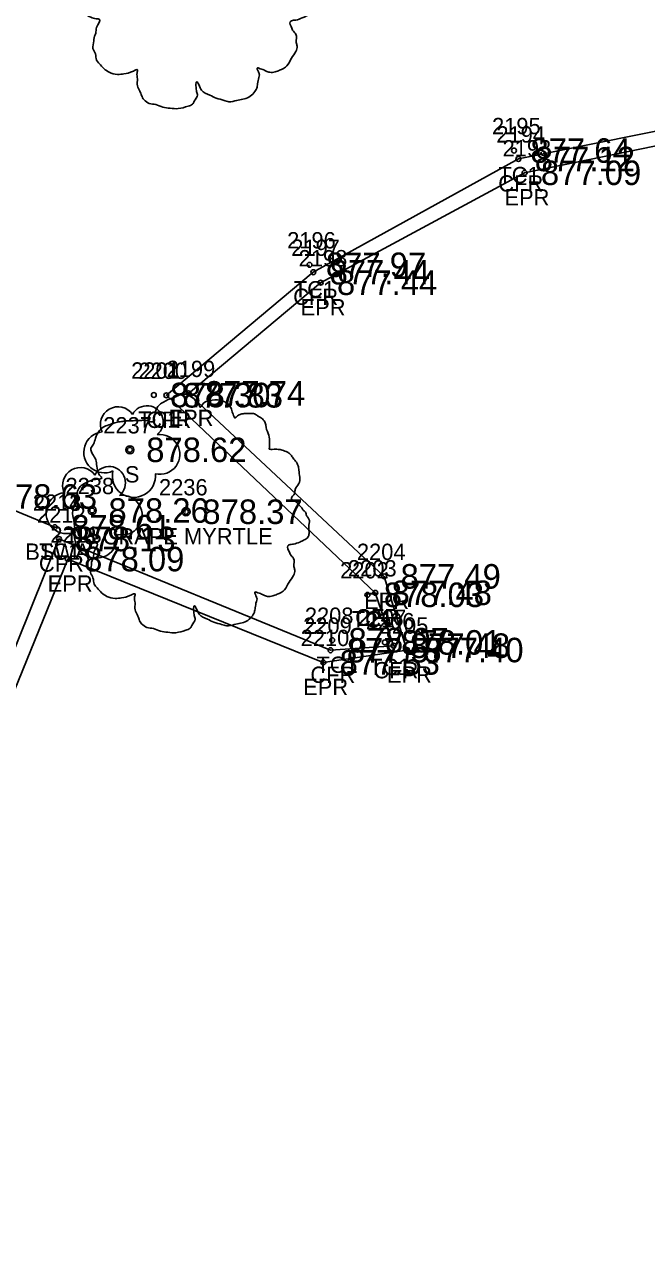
# Model space of a CAD drawing. Extents: x 1622501 to 1626664, y 1117816 to 1121579.
# Drawn here: x 1623456.2 to 1623494.2, y 1118649.9 to 1118725.4 of the extents above; entities that cross this region are included whole.
import ezdxf

# ---------------------------------------------------------------- set-up
doc = ezdxf.new("R2010")
doc.units = 0
for name, color, linetype in [('RD_EX_Conc', 7, 'Continuous'), ('RD_EX_Conc_txCode', 7, 'Continuous'), ('RD_EX_Road', 7, 'Continuous'), ('RD_EX_Road_txCode', 7, 'Continuous'), ('RD_EX_TX_Conc_ELEV', 7, 'Continuous'), ('RD_EX_TX_Road_ELEV', 7, 'Continuous'), ('RD_EX_TX_VEG_ELEV', 7, 'Continuous'), ('RD_EX_VEG', 7, 'Continuous'), ('RD_EX_VEG_txCode', 7, 'Continuous'), ('RD_SMD_Locator', 7, 'Continuous')]:
    doc.layers.add(name, color=color, linetype=linetype)

msp = doc.modelspace()

# ---------------------------------------------------------------- linework, layer by layer
at = {"layer": 'RD_EX_Conc'}
for points in [[(1623531.882, 1118716.271), (1623516.156, 1118720.453), (1623505.692, 1118721.141), (1623486.378, 1118717.233), (1623473.832, 1118710.301), (1623464.844, 1118702.769), (1623477.624, 1118690.682), (1623478.738, 1118687.446), (1623474.882, 1118687.167), (1623458.276, 1118693.978), (1623448.175, 1118668.923), (1623440.54, 1118650.24)], [(1623458.019, 1118694.702), (1623453.469, 1118696.574), (1623443.082, 1118671.009), (1623439.137, 1118661.507), (1623397.246, 1118678.511), (1623393.478, 1118670.109)]]:
    msp.add_lwpolyline(points, dxfattribs=at)
at = {"layer": 'RD_EX_Road'}
msp.add_lwpolyline([(1623529.611, 1118716.171), (1623516.152, 1118719.483), (1623505.742, 1118720.286), (1623486.757, 1118716.386), (1623474.282, 1118709.658), (1623466.206, 1118702.886), (1623478.169, 1118691.689), (1623479.562, 1118687.18), (1623474.442, 1118686.423), (1623458.812, 1118692.747), (1623448.994, 1118668.612), (1623441.391, 1118649.895)], dxfattribs=at)
at = {"layer": 'RD_EX_VEG'}
for centre, radius in [((1623462.613, 1118699.434), 0.25), ((1623460.303, 1118695.719), 0.25), ((1623466.045, 1118695.643), 0.25), ((1623466.033, 1118695.624), 0.0001)]:
    msp.add_circle(centre, radius, dxfattribs=at)
for centre, radius, start, end in [((1623461.892, 1118700.981), 1.084, 34.97629, 204.75602), ((1623463.658, 1118701.136), 0.995, 308.76261, 152.04674), ((1623461.049, 1118699.279), 1.257, 96.45179, 294.73401), ((1623464.452, 1118699.155), 1.218, 256.56668, 98.10463), ((1623459.582, 1118697.266), 1.084, 34.97629, 204.75602), ((1623461.348, 1118697.421), 0.995, 308.76261, 152.04674), ((1623462.858, 1118697.838), 1.318, 166.88266, 5.75893), ((1623458.739, 1118695.563), 1.257, 96.45179, 294.73401), ((1623462.142, 1118695.439), 1.218, 256.56668, 98.10463), ((1623460.548, 1118694.122), 1.318, 166.88266, 5.75893)]:
    msp.add_arc(centre, radius, start, end, dxfattribs=at)
for points in [[(1623466.322, 1118734.88), (1623466.022, 1118734.905), (1623465.698, 1118734.805), (1623465.448, 1118734.705), (1623465.223, 1118734.63), (1623464.998, 1118734.53), (1623464.698, 1118734.355), (1623464.473, 1118734.155), (1623464.348, 1118733.905), (1623464.298, 1118733.68), (1623464.248, 1118733.406), (1623464.248, 1118733.231), (1623464.123, 1118733.206), (1623463.973, 1118733.231), (1623463.723, 1118733.306), (1623463.474, 1118733.306), (1623463.224, 1118733.306), (1623462.874, 1118733.281), (1623462.524, 1118733.281), (1623462.249, 1118733.231), (1623461.924, 1118733.181), (1623461.549, 1118733.056), (1623461.2, 1118732.931), (1623460.9, 1118732.681), (1623460.65, 1118732.206), (1623460.525, 1118731.856), (1623460.375, 1118731.606), (1623460.525, 1118731.157), (1623460.7, 1118730.807), (1623460.725, 1118730.607), (1623460.8, 1118730.182), (1623460.9, 1118729.957), (1623461.025, 1118729.757), (1623460.95, 1118729.732), (1623460.575, 1118729.682), (1623460.275, 1118729.582), (1623459.85, 1118729.357), (1623459.625, 1118729.132), (1623459.525, 1118728.807), (1623459.5, 1118728.458), (1623459.4, 1118728.258), (1623459.325, 1118727.983), (1623459.3, 1118727.908), (1623459.25, 1118727.583), (1623459.35, 1118727.133), (1623459.375, 1118726.783), (1623459.5, 1118726.558), (1623459.65, 1118726.384), (1623459.825, 1118726.134), (1623460.225, 1118725.909), (1623460.55, 1118725.809), (1623460.75, 1118725.784), (1623460.575, 1118725.284), (1623460.525, 1118724.934), (1623460.4, 1118724.534), (1623460.4, 1118724.459), (1623460.35, 1118723.985), (1623460.5, 1118723.66), (1623460.575, 1118723.285), (1623460.75, 1118723.06), (1623461.025, 1118722.76), (1623461.349, 1118722.535), (1623461.849, 1118722.41), (1623462.249, 1118722.435), (1623462.824, 1118722.61), (1623463.074, 1118722.685), (1623463.049, 1118722.51), (1623463.074, 1118722.135), (1623463.074, 1118721.711), (1623463.224, 1118721.386), (1623463.324, 1118721.111), (1623463.474, 1118720.861), (1623463.798, 1118720.636), (1623464.198, 1118720.561), (1623464.623, 1118720.411), (1623465.073, 1118720.336), (1623465.573, 1118720.311), (1623466.172, 1118720.461), (1623466.447, 1118720.586), (1623466.547, 1118720.761), (1623466.747, 1118721.136), (1623466.697, 1118721.361), (1623466.722, 1118721.961), (1623466.822, 1118721.786), (1623466.997, 1118721.436), (1623467.497, 1118721.136), (1623467.897, 1118720.961), (1623468.371, 1118720.811), (1623468.671, 1118720.736), (1623469.146, 1118720.811), (1623469.521, 1118720.886), (1623469.896, 1118721.011), (1623470.196, 1118721.286), (1623470.371, 1118721.561), (1623470.421, 1118721.836), (1623470.495, 1118722.21), (1623470.545, 1118722.385)], [(1623470.545, 1118722.385), (1623470.471, 1118722.56), (1623470.421, 1118722.81), (1623470.495, 1118722.785), (1623470.67, 1118722.735), (1623470.945, 1118722.61), (1623471.17, 1118722.535), (1623471.495, 1118722.56), (1623471.77, 1118722.66), (1623472.22, 1118722.935), (1623472.495, 1118723.41), (1623472.769, 1118723.81), (1623472.844, 1118724.135), (1623472.794, 1118724.359), (1623472.769, 1118724.859), (1623472.57, 1118725.109), (1623472.52, 1118725.234), (1623472.42, 1118725.634), (1623472.495, 1118725.684), (1623472.769, 1118725.734), (1623473.144, 1118725.859), (1623473.419, 1118725.984), (1623473.644, 1118726.159), (1623473.719, 1118726.384), (1623473.694, 1118726.783), (1623473.744, 1118727.183), (1623473.669, 1118727.333), (1623473.569, 1118727.483), (1623473.494, 1118727.683), (1623473.344, 1118727.833), (1623473.244, 1118727.983), (1623473.144, 1118728.083), (1623473.019, 1118728.233), (1623472.844, 1118728.358), (1623472.695, 1118728.408), (1623472.645, 1118728.558), (1623472.794, 1118728.758), (1623472.844, 1118728.857), (1623472.869, 1118729.082), (1623473.094, 1118729.432), (1623473.144, 1118729.832), (1623473.094, 1118730.257), (1623473.044, 1118730.532), (1623472.894, 1118730.807), (1623472.695, 1118731.057), (1623472.57, 1118731.231), (1623472.395, 1118731.356), (1623472.07, 1118731.481), (1623471.82, 1118731.531), (1623471.47, 1118731.531), (1623471.27, 1118731.581), (1623471.295, 1118731.631), (1623471.295, 1118731.781), (1623471.295, 1118732.056), (1623471.22, 1118732.506), (1623471.07, 1118733.006), (1623471.07, 1118733.031), (1623470.97, 1118733.281), (1623470.745, 1118733.48), (1623470.57, 1118733.58), (1623470.371, 1118733.705), (1623470.121, 1118733.73), (1623469.821, 1118733.73), (1623469.546, 1118733.68), (1623469.346, 1118733.58), (1623469.171, 1118733.455), (1623469.096, 1118733.605), (1623468.996, 1118733.905), (1623468.946, 1118734.055), (1623468.796, 1118734.23), (1623468.571, 1118734.43), (1623468.121, 1118734.555), (1623467.497, 1118734.48), (1623467.197, 1118734.28), (1623467.047, 1118734.105), (1623466.997, 1118734.23), (1623466.797, 1118734.43), (1623466.697, 1118734.605), (1623466.522, 1118734.73), (1623466.372, 1118734.83), (1623466.272, 1118734.88)], [(1623466.177, 1118702.81), (1623465.877, 1118702.835), (1623465.553, 1118702.735), (1623465.303, 1118702.635), (1623465.078, 1118702.56), (1623464.853, 1118702.46), (1623464.553, 1118702.285), (1623464.328, 1118702.085), (1623464.203, 1118701.836), (1623464.153, 1118701.611), (1623464.103, 1118701.336), (1623464.103, 1118701.161), (1623463.978, 1118701.136), (1623463.828, 1118701.161), (1623463.578, 1118701.236), (1623463.329, 1118701.236), (1623463.079, 1118701.236), (1623462.729, 1118701.211), (1623462.379, 1118701.211), (1623462.104, 1118701.161), (1623461.779, 1118701.111), (1623461.404, 1118700.986), (1623461.055, 1118700.861), (1623460.755, 1118700.611), (1623460.505, 1118700.136), (1623460.38, 1118699.786), (1623460.23, 1118699.537), (1623460.38, 1118699.087), (1623460.555, 1118698.737), (1623460.58, 1118698.537), (1623460.655, 1118698.112), (1623460.755, 1118697.887), (1623460.88, 1118697.687), (1623460.805, 1118697.662), (1623460.43, 1118697.612), (1623460.13, 1118697.512), (1623459.705, 1118697.288), (1623459.48, 1118697.063), (1623459.38, 1118696.738), (1623459.355, 1118696.388), (1623459.255, 1118696.188), (1623459.18, 1118695.913), (1623459.155, 1118695.838), (1623459.105, 1118695.513), (1623459.205, 1118695.063), (1623459.23, 1118694.714), (1623459.355, 1118694.489), (1623459.505, 1118694.314), (1623459.68, 1118694.064), (1623460.08, 1118693.839), (1623460.405, 1118693.739), (1623460.605, 1118693.714), (1623460.43, 1118693.214), (1623460.38, 1118692.864), (1623460.255, 1118692.465), (1623460.255, 1118692.39), (1623460.205, 1118691.915), (1623460.355, 1118691.59), (1623460.43, 1118691.215), (1623460.605, 1118690.99), (1623460.88, 1118690.69), (1623461.204, 1118690.466), (1623461.704, 1118690.341), (1623462.104, 1118690.366), (1623462.679, 1118690.54), (1623462.929, 1118690.615), (1623462.904, 1118690.441), (1623462.929, 1118690.066), (1623462.929, 1118689.641), (1623463.079, 1118689.316), (1623463.179, 1118689.041), (1623463.329, 1118688.791), (1623463.653, 1118688.566), (1623464.053, 1118688.491), (1623464.478, 1118688.341), (1623464.928, 1118688.266), (1623465.428, 1118688.241), (1623466.027, 1118688.391), (1623466.302, 1118688.516), (1623466.402, 1118688.691), (1623466.602, 1118689.066), (1623466.552, 1118689.291), (1623466.577, 1118689.891), (1623466.677, 1118689.716), (1623466.852, 1118689.366), (1623467.352, 1118689.066), (1623467.752, 1118688.891), (1623468.226, 1118688.741), (1623468.526, 1118688.666), (1623469.001, 1118688.741), (1623469.376, 1118688.816), (1623469.751, 1118688.941), (1623470.051, 1118689.216), (1623470.226, 1118689.491), (1623470.276, 1118689.766), (1623470.35, 1118690.141), (1623470.4, 1118690.316)], [(1623470.4, 1118690.316), (1623470.326, 1118690.491), (1623470.276, 1118690.74), (1623470.35, 1118690.715), (1623470.525, 1118690.665), (1623470.8, 1118690.54), (1623471.025, 1118690.466), (1623471.35, 1118690.491), (1623471.625, 1118690.59), (1623472.075, 1118690.865), (1623472.35, 1118691.34), (1623472.624, 1118691.74), (1623472.699, 1118692.065), (1623472.649, 1118692.29), (1623472.624, 1118692.789), (1623472.425, 1118693.039), (1623472.375, 1118693.164), (1623472.275, 1118693.564), (1623472.35, 1118693.614), (1623472.624, 1118693.664), (1623472.999, 1118693.789), (1623473.274, 1118693.914), (1623473.499, 1118694.089), (1623473.574, 1118694.314), (1623473.549, 1118694.714), (1623473.599, 1118695.113), (1623473.524, 1118695.263), (1623473.424, 1118695.413), (1623473.349, 1118695.613), (1623473.199, 1118695.763), (1623473.099, 1118695.913), (1623472.999, 1118696.013), (1623472.874, 1118696.163), (1623472.699, 1118696.288), (1623472.55, 1118696.338), (1623472.5, 1118696.488), (1623472.649, 1118696.688), (1623472.699, 1118696.788), (1623472.724, 1118697.013), (1623472.949, 1118697.362), (1623472.999, 1118697.762), (1623472.949, 1118698.187), (1623472.899, 1118698.462), (1623472.749, 1118698.737), (1623472.55, 1118698.987), (1623472.425, 1118699.162), (1623472.25, 1118699.287), (1623471.925, 1118699.412), (1623471.675, 1118699.462), (1623471.325, 1118699.462), (1623471.125, 1118699.512), (1623471.15, 1118699.562), (1623471.15, 1118699.711), (1623471.15, 1118699.986), (1623471.075, 1118700.436), (1623470.925, 1118700.936), (1623470.925, 1118700.961), (1623470.825, 1118701.211), (1623470.6, 1118701.411), (1623470.425, 1118701.511), (1623470.226, 1118701.636), (1623469.976, 1118701.661), (1623469.676, 1118701.661), (1623469.401, 1118701.611), (1623469.201, 1118701.511), (1623469.026, 1118701.386), (1623468.951, 1118701.536), (1623468.851, 1118701.836), (1623468.801, 1118701.985), (1623468.651, 1118702.16), (1623468.426, 1118702.36), (1623467.976, 1118702.485), (1623467.352, 1118702.41), (1623467.052, 1118702.21), (1623466.902, 1118702.035), (1623466.852, 1118702.16), (1623466.652, 1118702.36), (1623466.552, 1118702.535), (1623466.377, 1118702.66), (1623466.227, 1118702.76), (1623466.127, 1118702.81)]]:
    msp.add_spline(points, degree=3, dxfattribs=at)
at = {"layer": 'RD_SMD_Locator'}
for centre in [(1623486.113, 1118717.746), (1623486.378, 1118717.233), (1623486.757, 1118716.386), (1623473.602, 1118710.756), (1623473.832, 1118710.301), (1623474.282, 1118709.658), (1623464.077, 1118702.786), (1623464.844, 1118702.769), (1623466.206, 1118702.886), (1623462.613, 1118699.434), (1623460.303, 1118695.719), (1623466.045, 1118695.643), (1623458.019, 1118694.702), (1623458.019, 1118694.702), (1623458.276, 1118693.978), (1623458.812, 1118692.747), (1623478.169, 1118691.689), (1623477.143, 1118690.561), (1623477.624, 1118690.682), (1623474.882, 1118687.167), (1623474.986, 1118687.779), (1623478.21, 1118687.648), (1623478.738, 1118687.446), (1623479.562, 1118687.18), (1623474.442, 1118686.423)]:
    msp.add_circle(centre, 0.15, dxfattribs=at)

# ---------------------------------------------------------------- texts
at = {"layer": 'RD_EX_Conc_txCode'}
for s, p in [('2195', (1623484.766, 1118718.746)), ('2194', (1623485.031, 1118718.233)), ('TC1', (1623485.152, 1118715.746)), ('CFR', (1623485.149, 1118715.233)), ('2196', (1623472.232, 1118711.756)), ('2197', (1623472.485, 1118711.301)), ('TC1', (1623472.641, 1118708.756)), ('CFR', (1623472.603, 1118708.301)), ('2201', (1623462.691, 1118703.786)), ('2200', (1623463.135, 1118703.769)), ('TC1', (1623463.116, 1118700.786)), ('CFR', (1623463.615, 1118700.769)), ('2213', (1623456.672, 1118695.702)), ('2214', (1623456.672, 1118695.702)), ('2212', (1623456.93, 1118694.978)), ('BSWA', (1623456.215, 1118692.702)), ('TC1', (1623457.058, 1118692.702)), ('CFR', (1623457.048, 1118691.978)), ('2203', (1623475.954, 1118691.682)), ('2202', (1623475.473, 1118691.561)), ('2208', (1623473.316, 1118688.779)), ('CFR', (1623476.395, 1118688.682)), ('2207', (1623476.541, 1118688.648)), ('2209', (1623473.213, 1118688.167)), ('TC1', (1623476.182, 1118688.561)), ('2206', (1623477.045, 1118688.446)), ('TC1', (1623474.025, 1118685.779)), ('TC1', (1623477.25, 1118685.648)), ('CFR', (1623473.654, 1118685.167)), ('CFR', (1623477.51, 1118685.446))]:
    msp.add_text(s, height=1, dxfattribs=at).set_placement(p)
at = {"layer": 'RD_EX_Road_txCode'}
for s, p in [('2193', (1623485.41, 1118717.386)), ('EPR', (1623485.528, 1118714.386)), ('2198', (1623472.936, 1118710.658)), ('EPR', (1623473.054, 1118707.658)), ('2199', (1623464.859, 1118703.886)), ('EPR', (1623464.977, 1118700.886)), ('2211', (1623457.749, 1118693.747)), ('2204', (1623476.5, 1118692.689)), ('EPR', (1623457.584, 1118690.747)), ('EPR', (1623476.941, 1118689.689)), ('2205', (1623477.893, 1118688.18)), ('2210', (1623473.057, 1118687.423)), ('EPR', (1623478.334, 1118685.18)), ('EPR', (1623473.214, 1118684.423))]:
    msp.add_text(s, height=1, dxfattribs=at).set_placement(p)
at = {"layer": 'RD_EX_TX_Conc_ELEV'}
for s, p in [('877.64', (1623487.113, 1118716.996)), ('877.12', (1623487.378, 1118716.483)), ('877.97', (1623474.602, 1118710.006)), ('877.44', (1623474.832, 1118709.551)), ('878.30', (1623465.077, 1118702.036)), ('877.83', (1623465.844, 1118702.019)), ('878.63', (1623454.469, 1118695.824)), ('878.61', (1623459.019, 1118693.952)), ('878.61', (1623459.019, 1118693.952)), ('878.13', (1623459.276, 1118693.228)), ('878.03', (1623478.143, 1118689.811)), ('877.48', (1623478.624, 1118689.932)), ('878.07', (1623475.986, 1118687.029)), ('878.01', (1623479.21, 1118686.898)), ('877.48', (1623479.738, 1118686.696)), ('877.57', (1623475.882, 1118686.417))]:
    msp.add_text(s, height=1.5, dxfattribs=at).set_placement(p)
at = {"layer": 'RD_EX_TX_Road_ELEV'}
for s, p in [('877.09', (1623487.757, 1118715.636)), ('877.44', (1623475.282, 1118708.908)), ('877.74', (1623467.206, 1118702.136)), ('878.09', (1623459.812, 1118691.997)), ('877.49', (1623479.169, 1118690.939)), ('877.40', (1623480.562, 1118686.43)), ('877.53', (1623475.442, 1118685.673))]:
    msp.add_text(s, height=1.5, dxfattribs=at).set_placement(p)
at = {"layer": 'RD_EX_TX_VEG_ELEV'}
for s, p in [('878.62', (1623463.613, 1118698.684)), ('878.26', (1623461.303, 1118694.969)), ('878.37', (1623467.045, 1118694.893))]:
    msp.add_text(s, height=1.5, dxfattribs=at).set_placement(p)
at = {"layer": 'RD_EX_VEG_txCode'}
for s, p in [('2237', (1623460.983, 1118700.434)), ('S', (1623462.306, 1118697.434)), ('2238', (1623458.673, 1118696.719)), ('2236', (1623464.392, 1118696.643)), ('T 3 CRAPE MYRTLE', (1623458.64, 1118693.643)), ('S', (1623459.996, 1118693.719))]:
    msp.add_text(s, height=1, dxfattribs=at).set_placement(p)

doc.saveas('drawing.dxf')
